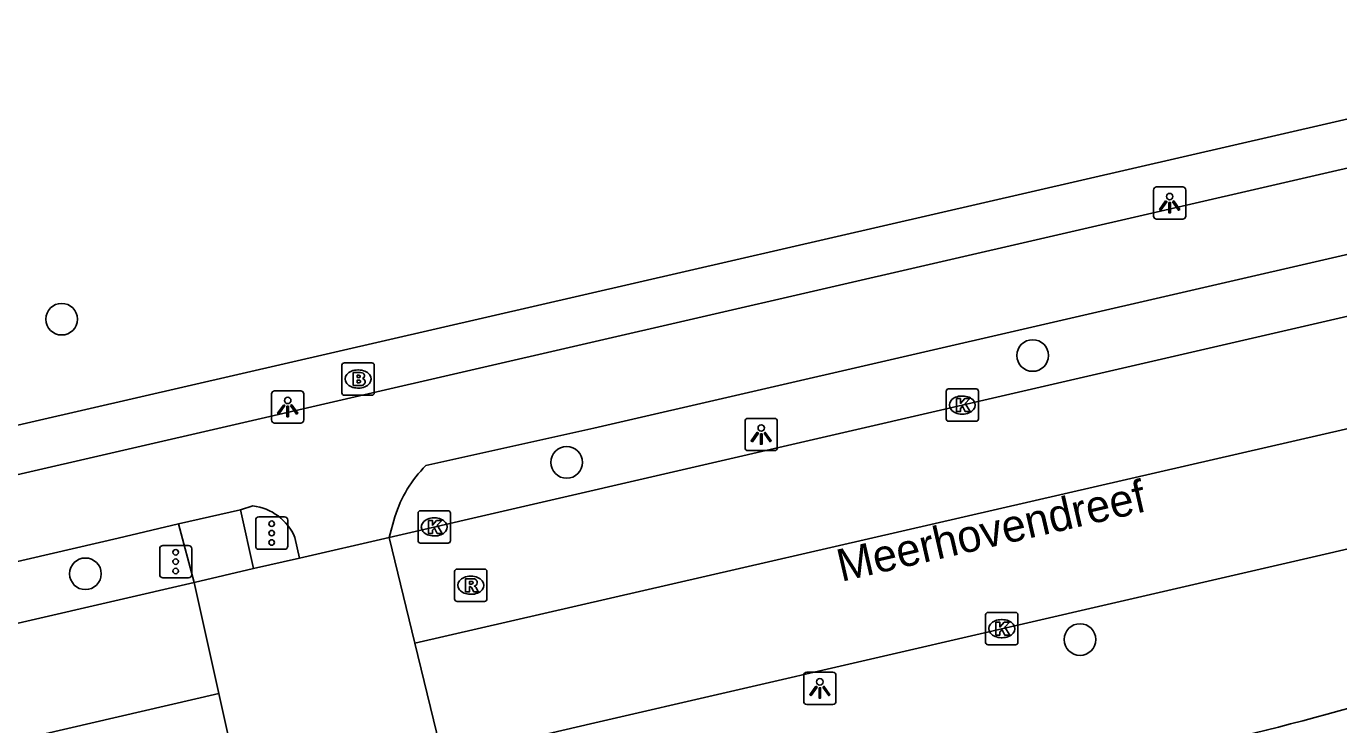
# Model space of a CAD drawing. Extents: x 156414 to 157775, y 382335 to 383765.
# Drawn here: x 156795.93 to 156836.53, y 382955.94 to 382977.53 of the extents above; entities that cross this region are included whole.
import ezdxf

# ---------------------------------------------------------------- set-up
doc = ezdxf.new("R2010")
doc.units = 0
for name, color, linetype in [('IMGEO_Boom', 7, 'Continuous'), ('IMGEO_Brandkraan', 7, 'Continuous'), ('IMGEO_Fietspad_gesloten', 7, 'Continuous'), ('IMGEO_Kolk', 7, 'Continuous'), ('IMGEO_Lichtpunt', 7, 'Continuous'), ('IMGEO_Openbare_ruimte_label', 7, 'Continuous'), ('IMGEO_OVBaan_gesloten', 7, 'Continuous'), ('IMGEO_Rijbaan_regionaal_gesloten', 7, 'Continuous'), ('IMGEO_Rioolput', 7, 'Continuous'), ('IMGEO_Verkeersregelinstallatiepaal', 7, 'Continuous'), ('IMGEO_Voetpad_open', 7, 'Continuous')]:
    doc.layers.add(name, color=color, linetype=linetype)

msp = doc.modelspace()

# ---------------------------------------------------------------- linework, layer by layer
at = {"layer": 'IMGEO_Boom'}
for centre in [(156797.02, 382968.478), (156827.059, 382967.355), (156812.646, 382964.049), (156797.758, 382960.606), (156828.525, 382958.575)]:
    msp.add_circle(centre, 0.489, dxfattribs=at)
at = {"layer": 'IMGEO_Brandkraan'}
for p, q in [((156805.766, 382967.128), (156806.618, 382967.128)), ((156805.691, 382966.202), (156805.691, 382967.054)), ((156806.179, 382966.908), (156806.204, 382966.908)), ((156806.692, 382967.054), (156806.692, 382966.202)), ((156806.202, 382966.348), (156806.177, 382966.348)), ((156806.618, 382966.128), (156805.766, 382966.128))]:
    msp.add_line(p, q, dxfattribs=at)
for points in [[(156805.766, 382967.128), (156806.618, 382967.128)], [(156805.691, 382966.202), (156805.691, 382967.054)], [(156806.039, 382966.828), (156806.039, 382966.428), (156806.252, 382966.428)], [(156806.27, 382966.828), (156806.039, 382966.828)], [(156806.218, 382966.747), (156806.164, 382966.747), (156806.164, 382966.671)], [(156806.692, 382967.054), (156806.692, 382966.202)], [(156806.164, 382966.671), (156806.217, 382966.671)], [(156806.226, 382966.595), (156806.164, 382966.595), (156806.164, 382966.514)], [(156806.164, 382966.514), (156806.226, 382966.514)], [(156806.618, 382966.128), (156805.766, 382966.128)]]:
    msp.add_lwpolyline(points, dxfattribs=at)
for centre, radius, start, end in [((156805.768, 382967.052), 0.0765, 91.552, 178.448), ((156805.768, 382967.052), 0.0765, 91.552, 178.448), ((156806.616, 382967.052), 0.0765, 1.552, 88.448), ((156806.616, 382967.052), 0.0765, 1.552, 88.448), ((156806.219, 382966.709), 0.0379, 267.8285, 90.9355), ((156806.274, 382966.683), 0.145, 59.4692, 91.5367), ((156806.299, 382966.73), 0.0922, 285.5137, 58.1501), ((156806.227, 382966.554), 0.0404, 269.8759, 90.5077), ((156806.258, 382966.679), 0.251, 268.6676, 293.5347), ((156806.304, 382966.538), 0.105, 301.3115, 78.989), ((156805.768, 382966.204), 0.0765, 181.552, 268.448), ((156805.768, 382966.204), 0.0765, 181.552, 268.448), ((156806.616, 382966.204), 0.0765, 271.552, 358.448), ((156806.616, 382966.204), 0.0765, 271.552, 358.448)]:
    msp.add_arc(centre, radius, start, end, dxfattribs=at)
for centre, major_axis, ratio, start_param, end_param in [((156806.178, 382966.628), (-0.387, 0.002), 0.722429, 4.712389, 7.853982), ((156806.203, 382966.628), (-0.39, 0.002), 0.717154, 1.570796, 4.712389)]:
    msp.add_ellipse(centre, major_axis=major_axis, ratio=ratio, start_param=start_param, end_param=end_param, dxfattribs=at)
at = {"layer": 'IMGEO_Fietspad_gesloten'}
for points in [[(156808.291, 382963.952), (156813.483, 382965.107), (156846.174, 382972.646), (156938.392, 382994.005)], [(156842.01, 382974.354), (156795.232, 382963.573)], [(156802.551, 382962.586), (156802.935, 382962.706)], [(156800.631, 382962.152), (156802.551, 382962.586)], [(156807.149, 382961.733), (156807.331, 382962.368)], [(156695.578, 382937.817), (156729.465, 382945.688), (156786.356, 382958.829), (156798.767, 382961.709), (156800.631, 382962.152)], [(156804.237, 382961.732), (156804.377, 382961.094)]]:
    msp.add_lwpolyline(points, dxfattribs=at)
for centre, radius, start, end in [((156810.93, 382961.27), 3.762, 134.5316, 163.0316), ((156802.746, 382961.096), 1.621, 23.101, 83.3001)]:
    msp.add_arc(centre, radius, start, end, dxfattribs=at)
at = {"layer": 'IMGEO_Kolk'}
for p, q in [((156824.456, 382966.323), (156825.308, 382966.323)), ((156824.381, 382965.397), (156824.381, 382966.249)), ((156824.869, 382966.103), (156824.894, 382966.103)), ((156825.382, 382966.249), (156825.382, 382965.397)), ((156824.892, 382965.543), (156824.867, 382965.543)), ((156825.308, 382965.323), (156824.456, 382965.323)), ((156808.047, 382961.63), (156808.047, 382962.482)), ((156808.122, 382962.556), (156808.974, 382962.556)), ((156808.535, 382962.336), (156808.56, 382962.336)), ((156809.048, 382962.482), (156809.048, 382961.63)), ((156808.974, 382961.556), (156808.122, 382961.556)), ((156808.558, 382961.776), (156808.533, 382961.776)), ((156825.678, 382959.411), (156826.53, 382959.411)), ((156825.603, 382958.485), (156825.603, 382959.337)), ((156826.091, 382959.191), (156826.116, 382959.191)), ((156826.604, 382959.337), (156826.604, 382958.485)), ((156826.114, 382958.631), (156826.089, 382958.631)), ((156826.53, 382958.411), (156825.678, 382958.411))]:
    msp.add_line(p, q, dxfattribs=at)
for points in [[(156824.456, 382966.323), (156825.308, 382966.323)], [(156824.381, 382965.397), (156824.381, 382966.249)], [(156824.702, 382966.023), (156824.825, 382966.023), (156824.825, 382965.872), (156824.955, 382966.023), (156825.119, 382966.023), (156824.973, 382965.872), (156825.126, 382965.623), (156824.974, 382965.623), (156824.889, 382965.787), (156824.825, 382965.72), (156824.825, 382965.623), (156824.702, 382965.623), (156824.702, 382966.023)], [(156825.382, 382966.249), (156825.382, 382965.397)], [(156825.308, 382965.323), (156824.456, 382965.323)], [(156808.047, 382961.63), (156808.047, 382962.482)], [(156808.122, 382962.556), (156808.974, 382962.556)], [(156808.368, 382962.256), (156808.491, 382962.256), (156808.491, 382962.105), (156808.621, 382962.256), (156808.785, 382962.256), (156808.639, 382962.105), (156808.792, 382961.856), (156808.64, 382961.856), (156808.555, 382962.02), (156808.491, 382961.953), (156808.491, 382961.856), (156808.368, 382961.856), (156808.368, 382962.256)], [(156809.048, 382962.482), (156809.048, 382961.63)], [(156808.974, 382961.556), (156808.122, 382961.556)], [(156825.678, 382959.411), (156826.53, 382959.411)], [(156825.603, 382958.485), (156825.603, 382959.337)], [(156825.924, 382959.111), (156826.047, 382959.111), (156826.047, 382958.96), (156826.177, 382959.111), (156826.341, 382959.111), (156826.195, 382958.96), (156826.348, 382958.711), (156826.196, 382958.711), (156826.111, 382958.875), (156826.047, 382958.808), (156826.047, 382958.711), (156825.924, 382958.711), (156825.924, 382959.111)], [(156826.604, 382959.337), (156826.604, 382958.485)], [(156826.53, 382958.411), (156825.678, 382958.411)]]:
    msp.add_lwpolyline(points, dxfattribs=at)
for centre, start, end in [((156824.458, 382966.247), 91.552, 178.448), ((156824.458, 382966.247), 91.552, 178.448), ((156825.306, 382966.247), 1.552, 88.448), ((156825.306, 382966.247), 1.552, 88.448), ((156824.458, 382965.399), 181.552, 268.448), ((156824.458, 382965.399), 181.552, 268.448), ((156825.306, 382965.399), 271.552, 358.448), ((156825.306, 382965.399), 271.552, 358.448), ((156808.124, 382962.48), 91.552, 178.448), ((156808.124, 382962.48), 91.552, 178.448), ((156808.972, 382962.48), 1.552, 88.448), ((156808.972, 382962.48), 1.552, 88.448), ((156808.124, 382961.632), 181.552, 268.448), ((156808.124, 382961.632), 181.552, 268.448), ((156808.972, 382961.632), 271.552, 358.448), ((156808.972, 382961.632), 271.552, 358.448), ((156825.68, 382959.335), 91.552, 178.448), ((156825.68, 382959.335), 91.552, 178.448), ((156826.528, 382959.335), 1.552, 88.448), ((156826.528, 382959.335), 1.552, 88.448), ((156825.68, 382958.487), 181.552, 268.448), ((156825.68, 382958.487), 181.552, 268.448), ((156826.528, 382958.487), 271.552, 358.448), ((156826.528, 382958.487), 271.552, 358.448)]:
    msp.add_arc(centre, 0.0765, start, end, dxfattribs=at)
for centre, major_axis, ratio, start_param, end_param in [((156824.868, 382965.823), (-0.387, 0.002), 0.722429, 4.712389, 7.853982), ((156824.893, 382965.823), (-0.39, 0.002), 0.717154, 1.570796, 4.712389), ((156808.534, 382962.056), (-0.387, 0.002), 0.722429, 4.712389, 7.853982), ((156808.559, 382962.056), (-0.39, 0.002), 0.717154, 1.570796, 4.712389), ((156826.09, 382958.911), (-0.387, 0.002), 0.722429, 4.712389, 7.853982), ((156826.115, 382958.911), (-0.39, 0.002), 0.717154, 1.570796, 4.712389)]:
    msp.add_ellipse(centre, major_axis=major_axis, ratio=ratio, start_param=start_param, end_param=end_param, dxfattribs=at)
at = {"layer": 'IMGEO_Lichtpunt'}
for p, q in [((156830.797, 382972.471), (156830.797, 382971.664)), ((156830.797, 382972.471), (156830.797, 382971.664)), ((156831.699, 382972.566), (156830.891, 382972.566)), ((156831.699, 382972.566), (156830.891, 382972.566)), ((156831.793, 382971.664), (156831.793, 382972.471)), ((156831.793, 382971.664), (156831.793, 382972.471)), ((156830.891, 382971.57), (156831.699, 382971.57)), ((156830.891, 382971.57), (156831.699, 382971.57)), ((156803.515, 382966.169), (156803.515, 382965.362)), ((156803.515, 382966.169), (156803.515, 382965.362)), ((156804.417, 382966.264), (156803.609, 382966.264)), ((156804.417, 382966.264), (156803.609, 382966.264)), ((156804.511, 382965.362), (156804.511, 382966.169)), ((156804.511, 382965.362), (156804.511, 382966.169)), ((156803.609, 382965.268), (156804.417, 382965.268)), ((156803.609, 382965.268), (156804.417, 382965.268)), ((156818.163, 382965.316), (156818.163, 382964.509)), ((156818.163, 382965.316), (156818.163, 382964.509)), ((156819.065, 382965.411), (156818.257, 382965.411)), ((156819.065, 382965.411), (156818.257, 382965.411)), ((156819.159, 382964.509), (156819.159, 382965.316)), ((156819.159, 382964.509), (156819.159, 382965.316)), ((156818.257, 382964.415), (156819.065, 382964.415)), ((156818.257, 382964.415), (156819.065, 382964.415)), ((156819.977, 382957.469), (156819.977, 382956.662)), ((156819.977, 382957.469), (156819.977, 382956.662)), ((156820.879, 382957.564), (156820.071, 382957.564)), ((156820.879, 382957.564), (156820.071, 382957.564)), ((156820.973, 382956.662), (156820.973, 382957.469)), ((156820.973, 382956.662), (156820.973, 382957.469)), ((156820.071, 382956.568), (156820.879, 382956.568)), ((156820.071, 382956.568), (156820.879, 382956.568))]:
    msp.add_line(p, q, dxfattribs=at)
for points in [[(156831.171, 382972.135), (156831.21, 382972.107), (156831.022, 382971.845), (156830.984, 382971.872), (156831.171, 382972.135)], [(156831.273, 382972.087), (156831.32, 382972.087), (156831.32, 382971.765), (156831.273, 382971.765), (156831.273, 382972.087)], [(156831.383, 382972.107), (156831.421, 382972.134), (156831.608, 382971.872), (156831.569, 382971.844), (156831.383, 382972.107)], [(156803.889, 382965.833), (156803.928, 382965.805), (156803.74, 382965.543), (156803.702, 382965.57), (156803.889, 382965.833)], [(156803.991, 382965.785), (156804.038, 382965.785), (156804.038, 382965.463), (156803.991, 382965.463), (156803.991, 382965.785)], [(156804.101, 382965.805), (156804.139, 382965.832), (156804.326, 382965.57), (156804.287, 382965.542), (156804.101, 382965.805)], [(156818.537, 382964.98), (156818.576, 382964.952), (156818.388, 382964.69), (156818.35, 382964.717), (156818.537, 382964.98)], [(156818.639, 382964.932), (156818.686, 382964.932), (156818.686, 382964.61), (156818.639, 382964.61), (156818.639, 382964.932)], [(156818.749, 382964.952), (156818.787, 382964.979), (156818.974, 382964.717), (156818.935, 382964.689), (156818.749, 382964.952)], [(156820.351, 382957.133), (156820.39, 382957.105), (156820.202, 382956.843), (156820.164, 382956.87), (156820.351, 382957.133)], [(156820.453, 382957.085), (156820.5, 382957.085), (156820.5, 382956.763), (156820.453, 382956.763), (156820.453, 382957.085)], [(156820.563, 382957.105), (156820.601, 382957.132), (156820.788, 382956.87), (156820.749, 382956.842), (156820.563, 382957.105)]]:
    msp.add_lwpolyline(points, dxfattribs=at)
for centre in [(156831.296, 382972.269), (156804.014, 382965.967), (156818.662, 382965.114), (156820.476, 382957.267)]:
    msp.add_circle(centre, 0.0994, dxfattribs=at)
for centre, start, end in [((156830.891, 382972.471), 90, 180), ((156830.891, 382972.471), 90, 180), ((156831.699, 382972.471), 0, 90), ((156831.699, 382972.471), 0, 90), ((156830.891, 382971.664), 180, 270), ((156830.891, 382971.664), 180, 270), ((156831.699, 382971.664), 270, 0), ((156831.699, 382971.664), 270, 360), ((156803.609, 382966.169), 90, 180), ((156803.609, 382966.169), 90, 180), ((156804.417, 382966.169), 0, 90), ((156804.417, 382966.169), 0, 90), ((156803.609, 382965.362), 180, 270), ((156803.609, 382965.362), 180, 270), ((156804.417, 382965.362), 270, 0), ((156804.417, 382965.362), 270, 360), ((156818.257, 382965.316), 90, 180), ((156818.257, 382965.316), 90, 180), ((156819.065, 382965.316), 0, 90), ((156819.065, 382965.316), 0, 90), ((156818.257, 382964.509), 180, 270), ((156818.257, 382964.509), 180, 270), ((156819.065, 382964.509), 270, 0), ((156819.065, 382964.509), 270, 360), ((156820.071, 382957.469), 90, 180), ((156820.071, 382957.469), 90, 180), ((156820.879, 382957.469), 0, 90), ((156820.879, 382957.469), 0, 90), ((156820.071, 382956.662), 180, 270), ((156820.071, 382956.662), 180, 270), ((156820.879, 382956.662), 270, 0), ((156820.879, 382956.662), 270, 360)]:
    msp.add_arc(centre, 0.0946, start, end, dxfattribs=at)
at = {"layer": 'IMGEO_OVBaan_gesloten'}
for points in [[(156807.149, 382961.733), (156824.879, 382965.824), (156899.901, 382983.128), (156935.27, 382991.314)], [(156936.072, 382987.898), (156830.993, 382963.761), (156807.945, 382958.46)], [(156936.873, 382984.481), (156826.1, 382958.91), (156813.512, 382955.995), (156808.809, 382954.906)], [(156807.149, 382961.733), (156804.377, 382961.094)], [(156807.945, 382958.46), (156807.149, 382961.733)], [(156804.377, 382961.094), (156802.959, 382960.767)], [(156802.959, 382960.767), (156801.116, 382960.341)], [(156801.116, 382960.341), (156785.711, 382956.787), (156705.688, 382938.324)], [(156801.116, 382960.341), (156801.882, 382956.91)], [(156808.809, 382954.906), (156807.945, 382958.46)], [(156706.544, 382934.924), (156734.073, 382941.198), (156801.882, 382956.91)], [(156801.882, 382956.91), (156802.647, 382953.479)]]:
    msp.add_lwpolyline(points, dxfattribs=at)
at = {"layer": 'IMGEO_Rijbaan_regionaal_gesloten'}
msp.add_arc((156811.104, 383048.227), 95.317, 282.66877, 290.16325, dxfattribs=at)
at = {"layer": 'IMGEO_Rioolput'}
for p, q in [((156809.177, 382959.826), (156809.177, 382960.678)), ((156809.252, 382960.752), (156810.104, 382960.752)), ((156810.178, 382960.678), (156810.178, 382959.826)), ((156809.665, 382960.532), (156809.69, 382960.532)), ((156809.688, 382959.972), (156809.663, 382959.972)), ((156810.104, 382959.752), (156809.252, 382959.752))]:
    msp.add_line(p, q, dxfattribs=at)
for points in [[(156809.177, 382959.826), (156809.177, 382960.678)], [(156809.252, 382960.752), (156810.104, 382960.752)], [(156810.178, 382960.678), (156810.178, 382959.826)], [(156809.766, 382960.45), (156809.514, 382960.452), (156809.514, 382960.052)], [(156809.514, 382960.052), (156809.638, 382960.052), (156809.638, 382960.214), (156809.649, 382960.214)], [(156809.692, 382960.371), (156809.638, 382960.371), (156809.638, 382960.29)], [(156809.638, 382960.29), (156809.69, 382960.29)], [(156809.696, 382960.185), (156809.767, 382960.052), (156809.907, 382960.052), (156809.842, 382960.178)], [(156810.104, 382959.752), (156809.252, 382959.752)]]:
    msp.add_lwpolyline(points, dxfattribs=at)
for centre, radius, start, end in [((156809.254, 382960.676), 0.0765, 91.552, 178.448), ((156809.254, 382960.676), 0.0765, 91.552, 178.448), ((156810.102, 382960.676), 0.0765, 1.552, 88.448), ((156810.102, 382960.676), 0.0765, 1.552, 88.448), ((156809.648, 382960.161), 0.0533, 26.0293, 88.6989), ((156809.674, 382960.479), 0.19, 274.7715, 282.9687), ((156809.698, 382960.275), 0.0964, 77.0061, 93.1865), ((156809.712, 382960.332), 0.0378, 276.6634, 79.6772), ((156809.765, 382960.34), 0.109, 350.3612, 89.416), ((156809.763, 382960.34), 0.112, 277.5842, 350.9817), ((156809.747, 382960.125), 0.108, 29.5134, 73.7905), ((156809.254, 382959.828), 0.0765, 181.552, 268.448), ((156809.254, 382959.828), 0.0765, 181.552, 268.448), ((156810.102, 382959.828), 0.0765, 271.552, 358.448), ((156810.102, 382959.828), 0.0765, 271.552, 358.448)]:
    msp.add_arc(centre, radius, start, end, dxfattribs=at)
for centre, major_axis, ratio, start_param, end_param in [((156809.664, 382960.252), (-0.387, 0.002), 0.722429, 4.712389, 7.853982), ((156809.689, 382960.252), (-0.39, 0.002), 0.717154, 1.570796, 4.712389)]:
    msp.add_ellipse(centre, major_axis=major_axis, ratio=ratio, start_param=start_param, end_param=end_param, dxfattribs=at)
at = {"layer": 'IMGEO_Verkeersregelinstallatiepaal'}
for p, q in [((156803.023, 382961.464), (156803.023, 382962.264)), ((156803.023, 382962.264), (156803.023, 382961.464)), ((156803.123, 382962.364), (156803.913, 382962.364)), ((156803.913, 382962.364), (156803.123, 382962.364)), ((156804.013, 382962.264), (156804.013, 382961.464)), ((156804.013, 382961.464), (156804.013, 382962.264)), ((156800.154, 382961.482), (156800.944, 382961.482)), ((156800.944, 382961.482), (156800.154, 382961.482)), ((156800.054, 382960.582), (156800.054, 382961.382)), ((156800.054, 382961.382), (156800.054, 382960.582)), ((156801.044, 382961.382), (156801.044, 382960.582)), ((156801.044, 382960.582), (156801.044, 382961.382)), ((156803.913, 382961.364), (156803.123, 382961.364)), ((156803.123, 382961.364), (156803.913, 382961.364)), ((156800.944, 382960.482), (156800.154, 382960.482)), ((156800.154, 382960.482), (156800.944, 382960.482))]:
    msp.add_line(p, q, dxfattribs=at)
for centre in [(156803.518, 382962.154), (156803.518, 382961.864), (156803.518, 382961.574), (156800.549, 382961.272), (156800.549, 382960.982), (156800.549, 382960.692)]:
    msp.add_circle(centre, 0.085, dxfattribs=at)
for centre, start, end in [((156803.123, 382962.264), 90, 180), ((156803.123, 382962.264), 90, 180), ((156803.913, 382962.264), 0, 90), ((156803.913, 382962.264), 360, 90), ((156800.154, 382961.382), 90, 180), ((156800.154, 382961.382), 90, 180), ((156800.944, 382961.382), 0, 90), ((156800.944, 382961.382), 360, 90), ((156803.123, 382961.464), 180, 270), ((156803.123, 382961.464), 180, 270), ((156803.913, 382961.464), 270, 0), ((156803.913, 382961.464), 270, 0), ((156800.154, 382960.582), 180, 270), ((156800.154, 382960.582), 180, 270), ((156800.944, 382960.582), 270, 0), ((156800.944, 382960.582), 270, 0)]:
    msp.add_arc(centre, 0.1, start, end, dxfattribs=at)
at = {"layer": 'IMGEO_Voetpad_open'}
for points in [[(156793.193, 382964.634), (156843.988, 382976.324)], [(156802.551, 382962.586), (156802.959, 382960.767)], [(156801.116, 382960.341), (156800.631, 382962.152)]]:
    msp.add_lwpolyline(points, dxfattribs=at)

# ---------------------------------------------------------------- texts
at = {"layer": 'IMGEO_Openbare_ruimte_label'}
msp.add_text('Meerhovendreef', height=1, rotation=13.0075, dxfattribs=at).set_placement((156821.137, 382960.357))

doc.saveas('drawing.dxf')
